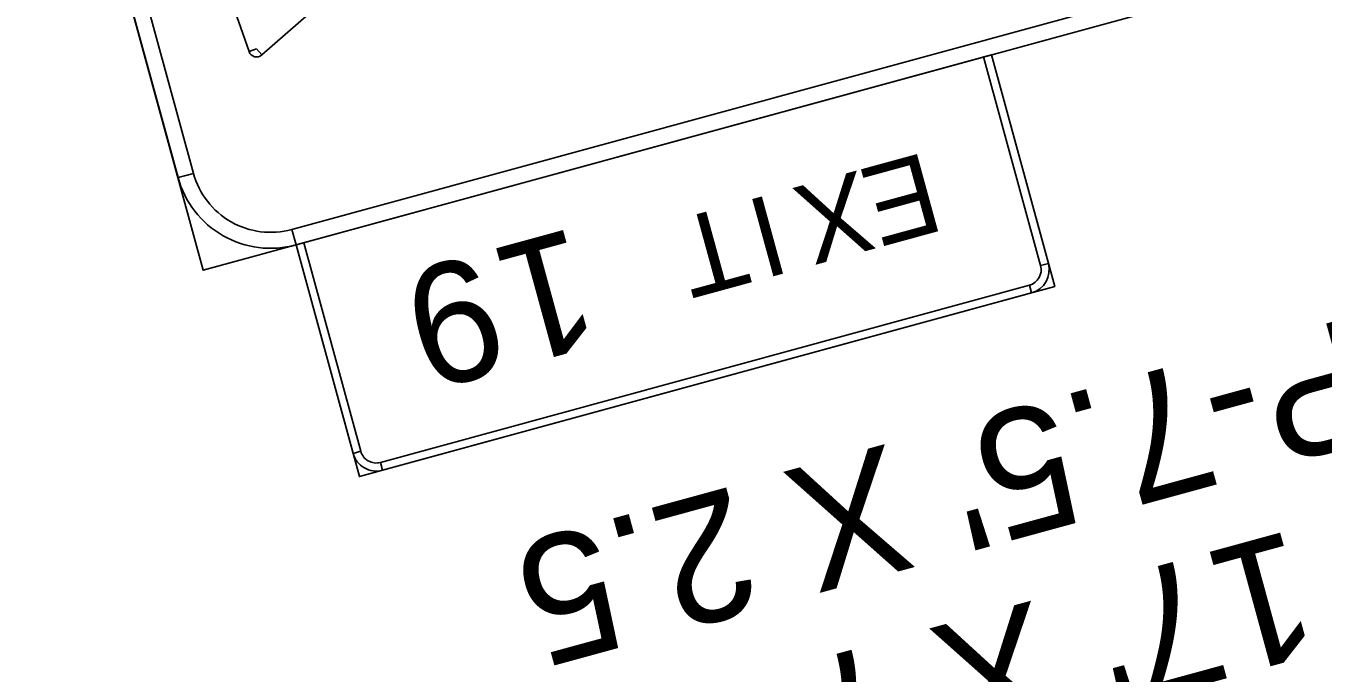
# Model space of a CAD drawing. Extents: x 2001876 to 2025694, y 804561 to 868938.
# Drawn here: x 2010827.6 to 2011032.7, y 825951.4 to 826053.7 of the extents above; entities that cross this region are included whole.
import ezdxf

# ---------------------------------------------------------------- set-up
doc = ezdxf.new("R2010")
doc.units = 0
doc.layers.add('TR SN EXTRUDED PANEL SIGNS- MOUNTED OVERHEAD', color=7, linetype='Continuous')

msp = doc.modelspace()

# ---------------------------------------------------------------- linework, layer by layer
at = {"layer": 'TR SN EXTRUDED PANEL SIGNS- MOUNTED OVERHEAD'}
for p, q in [((2010864.08, 826050.09), (2010862.88, 826049.67)), ((2010864.91, 826049.14), (2010864.08, 826050.09)), ((2010854.09, 826030.41), (2010851.65, 826029.75)), ((2010870.32, 826019.09), (2010869.65, 826021.54)), ((2010989.3, 826016.16), (2010988.08, 826015.83)), ((2010986.3, 826012.72), (2010986.64, 826011.5)), ((2010880.56, 825986.44), (2010879.33, 825986.1)), ((2010884, 825983.44), (2010883.67, 825984.66))]:
    msp.add_line(p, q, dxfattribs=at)
for points in [[(2011076.85, 826185.86), (2010827.6, 826117.72), (2010855.65, 826015.08), (2011104.91, 826083.22), (2011076.85, 826185.86)], [(2010834.05, 826103.73), (2010854.09, 826030.41), (2010851.65, 826029.75), (2010831.61, 826103.06), (2010834.05, 826103.73)], [(2010869.65, 826021.54), (2011089.58, 826081.66), (2011090.25, 826079.21), (2010870.32, 826019.09), (2010869.65, 826021.54)], [(2010864.08, 826050.09), (2010864.91, 826049.14), (2010882.14, 826064.26), (2010881.31, 826065.21), (2010881.34, 826066.47), (2010871.95, 826066.68), (2010865.37, 826068.41), (2010857.1, 826072.84), (2010856.5, 826071.72), (2010855.3, 826071.3), (2010862.88, 826049.67), (2010864.08, 826050.09)], [(2010980.28, 826049.15), (2010870.32, 826019.09), (2010880.34, 825982.44), (2010990.3, 826012.5), (2010980.28, 826049.15)], [(2010988.08, 826015.83), (2010979.06, 826048.82), (2010980.28, 826049.15), (2010989.3, 826016.16), (2010988.08, 826015.83)], [(2010871.54, 826019.43), (2010880.56, 825986.44), (2010879.33, 825986.1), (2010870.32, 826019.09), (2010871.54, 826019.43)], [(2010883.67, 825984.66), (2010986.3, 826012.72), (2010986.64, 826011.5), (2010884, 825983.44), (2010883.67, 825984.66)]]:
    msp.add_lwpolyline(points, close=True, dxfattribs=at)
for centre, radius, start, end in [((2010864.08, 826050.09), 1.27, 199.3082, 311.2692), ((2010866.31, 826033.75), 15.2, 195.2888, 285.289), ((2010866.31, 826033.75), 12.67, 195.2888, 285.289), ((2010985.63, 826015.16), 2.53, 285.289, 15.2886), ((2010985.63, 826015.16), 3.8, 285.289, 15.2886), ((2010883, 825987.11), 3.8, 195.2888, 285.289), ((2010883, 825987.11), 2.53, 195.2888, 285.289)]:
    msp.add_arc(centre, radius, start, end, dxfattribs=at)

# ---------------------------------------------------------------- texts
for s, height, p in [('E', 12.67, (2010969.86, 826033.83)), ('X', 12.67, (2010959.37, 826030.96)), ('I', 12.67, (2010945.5, 826027.17)), ('T', 12.67, (2010939.42, 826025.51)), ('1', 19, (2010914.41, 826021.95)), ('9', 19, (2010899.71, 826017.93)), ("EP-7.5' X 2.5", 20, (2011054.98, 826012.6)), ("17' X 7'", 20, (2011027.92, 825974.11))]:
    msp.add_text(s, height=height, rotation=195.2888, dxfattribs=at).set_placement(p)

doc.saveas('drawing.dxf')
